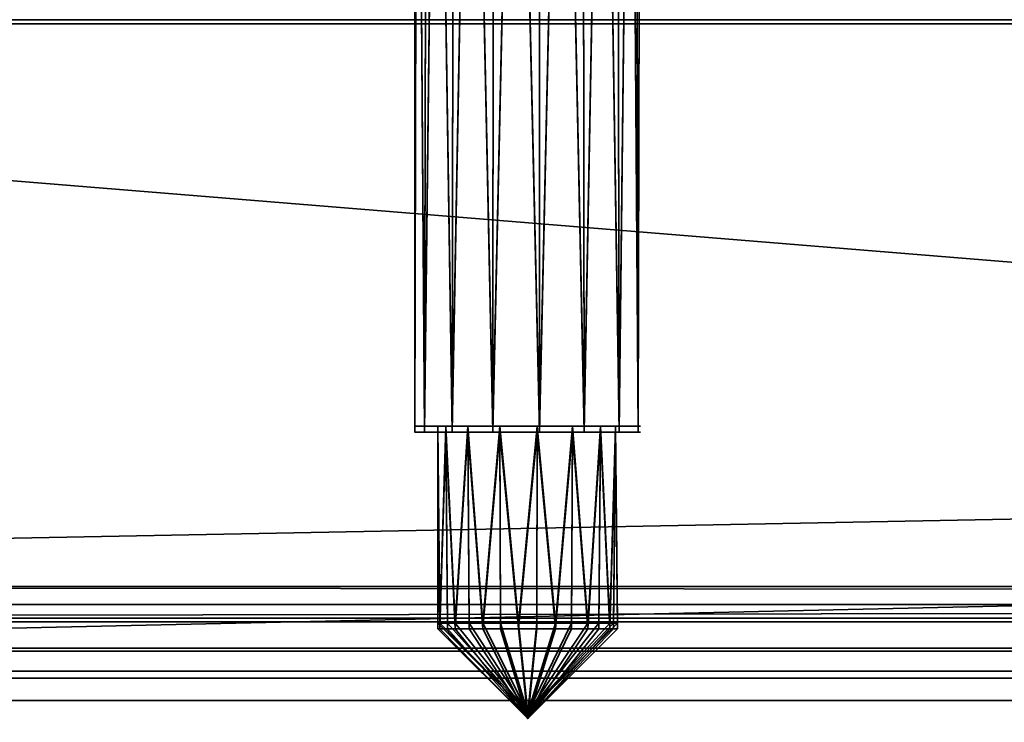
# Model space of a CAD drawing. Header units: millimetres. Extents: x -523 to 5173, y -130 to 66.
# Tile 428 of 656: x -134 to -117, y -21 to -9. Entities that reach past the tile are written whole.
import ezdxf

# ---------------------------------------------------------------- set-up
doc = ezdxf.new("R2010")
doc.units = ezdxf.units.MM
doc.layers.add('151', color=7, linetype='Continuous', true_color=0xffffff)

# ---------------------------------------------------------------- blocks, each defined once
blk = doc.blocks.new('UG_SURFACE_009')
at = {"layer": '151', "color": 252, "linetype": 'Continuous', "lineweight": 35}
for points in [[(522.5, -46, 2207), (522.5, 40, 2207), (-522.5, 40, 2207), (-522.5, -46, 2207)], [(-372.5, -46, 2057), (-372.5, 40, 2057), (372.5, 40, 2057), (372.5, -46, 2057)]]:
    blk.add_3dface(points, dxfattribs=at)
blk = doc.blocks.new('UG_SURFACE_014')
at = {"layer": '151', "color": 252, "linetype": 'Continuous', "lineweight": 35}
for points in [[(332.665, -62, 2014.25), (332.665, -2, 2014.25), (-332.335, -2, 2014.25), (-332.335, -62, 2014.25)], [(-332.335, -62, 4.25), (-332.335, -2, 4.25), (332.665, -2, 4.25), (332.665, -62, 4.25)], [(-177.35, -2, 1409.902), (-177.35, -62, 1409.902), (177.65, -62, 1409.902), (177.65, -2, 1409.902)], [(177.65, -2, 1764.902), (177.65, -62, 1764.902), (-177.35, -62, 1764.902), (-177.35, -2, 1764.902)]]:
    blk.add_3dface(points, dxfattribs=at)
blk = doc.blocks.new('UG_SURFACE_015')
at = {"layer": '151', "color": 252, "linetype": 'Continuous', "lineweight": 35}
for points in [[(-89.01, -2.6, 1.75), (-201.835, -2.6, 1.75), (-100.885, -31.181, 1.75), (-100.054, -30.912, 1.75)], [(-201.835, -2.6, 1.75), (-101.889, -32.563, 1.75), (-101.534, -31.766, 1.75)], [(-101.534, -31.766, 1.75), (-100.885, -31.181, 1.75), (-201.835, -2.6, 1.75)], [(-201.835, -2.6, 1.75), (-201.835, -42.55, 1.75), (-101.889, -33.437, 1.75), (-101.889, -32.563, 1.75)], [(-201.835, -2.6, 0.95), (-100.885, -31.181, 0.95), (-101.534, -31.766, 0.95)], [(-100.054, -30.912, 0.95), (-100.885, -31.181, 0.95), (-201.835, -2.6, 0.95), (-89.01, -2.6, 0.95)], [(-201.835, -42.55, 0.95), (-201.835, -2.6, 0.95), (-101.889, -32.563, 0.95), (-101.889, -33.437, 0.95)], [(-101.534, -31.766, 0.95), (-101.889, -32.563, 0.95), (-201.835, -2.6, 0.95)], [(-337, -8.632, 2023.228), (337.33, -8.632, 2023.228), (337.33, -9.127, 2023.15), (-337, -9.127, 2023.15)], [(-337, -9.127, 2023.95), (337.33, -9.127, 2023.95), (337.33, -8.879, 2023.989), (-337, -8.879, 2023.989)], [(-304.418, -21.326, 2023.15), (-337, -9.127, 2023.15), (337.33, -9.127, 2023.15)], [(337.33, -9.127, 2023.95), (-337, -9.127, 2023.95), (-99.835, -30.9, 2023.95)], [(-337, -9.127, 2023.95), (-101.832, -32.351, 2023.95), (-101.395, -31.595, 2023.95)], [(-101.832, -32.351, 2023.95), (-337, -9.127, 2023.95), (-307.835, -20.6, 2023.95), (-304.418, -21.326, 2023.95)], [(-101.395, -31.595, 2023.95), (-100.689, -31.082, 2023.95), (-337, -9.127, 2023.95)], [(-100.689, -31.082, 2023.95), (-99.835, -30.9, 2023.95), (-337, -9.127, 2023.95)], [(337.33, -9.127, 2023.15), (-301.592, -23.379, 2023.15), (-304.418, -21.326, 2023.15)], [(-99.835, -30.9, 2023.15), (-301.592, -23.379, 2023.15), (337.33, -9.127, 2023.15)]]:
    blk.add_3dface(points, dxfattribs=at)
blk = doc.blocks.new('UG_SURFACE_016')
at = {"layer": '151', "color": 252, "linetype": 'Continuous', "lineweight": 35}
for points in [[(-89.01, -2.6, 1.75), (-201.835, -2.6, 1.75), (-100.885, -31.181, 1.75), (-100.054, -30.912, 1.75)], [(-201.835, -2.6, 1.75), (-101.889, -32.563, 1.75), (-101.534, -31.766, 1.75)], [(-101.534, -31.766, 1.75), (-100.885, -31.181, 1.75), (-201.835, -2.6, 1.75)], [(-201.835, -2.6, 1.75), (-201.835, -42.55, 1.75), (-101.889, -33.437, 1.75), (-101.889, -32.563, 1.75)], [(-201.835, -2.6, 0.95), (-100.885, -31.181, 0.95), (-101.534, -31.766, 0.95)], [(-100.054, -30.912, 0.95), (-100.885, -31.181, 0.95), (-201.835, -2.6, 0.95), (-89.01, -2.6, 0.95)], [(-201.835, -42.55, 0.95), (-201.835, -2.6, 0.95), (-101.889, -32.563, 0.95), (-101.889, -33.437, 0.95)], [(-101.534, -31.766, 0.95), (-101.889, -32.563, 0.95), (-201.835, -2.6, 0.95)], [(-337, -8.632, 2023.228), (337.33, -8.632, 2023.228), (337.33, -9.127, 2023.15), (-337, -9.127, 2023.15)], [(-337, -9.127, 2023.95), (337.33, -9.127, 2023.95), (337.33, -8.879, 2023.989), (-337, -8.879, 2023.989)], [(-304.418, -21.326, 2023.15), (-337, -9.127, 2023.15), (337.33, -9.127, 2023.15)], [(337.33, -9.127, 2023.95), (-337, -9.127, 2023.95), (-99.835, -30.9, 2023.95)], [(-337, -9.127, 2023.95), (-101.832, -32.351, 2023.95), (-101.395, -31.595, 2023.95)], [(-101.832, -32.351, 2023.95), (-337, -9.127, 2023.95), (-307.835, -20.6, 2023.95), (-304.418, -21.326, 2023.95)], [(-101.395, -31.595, 2023.95), (-100.689, -31.082, 2023.95), (-337, -9.127, 2023.95)], [(-100.689, -31.082, 2023.95), (-99.835, -30.9, 2023.95), (-337, -9.127, 2023.95)], [(337.33, -9.127, 2023.15), (-301.592, -23.379, 2023.15), (-304.418, -21.326, 2023.15)], [(-99.835, -30.9, 2023.15), (-301.592, -23.379, 2023.15), (337.33, -9.127, 2023.15)]]:
    blk.add_3dface(points, dxfattribs=at)
blk = doc.blocks.new('UG_SURFACE_021')
at = {"layer": '151', "color": 1, "linetype": 'Continuous', "lineweight": 35}
for points in [[(-337.835, -9.2, 2024.95), (338.165, -9.2, 2024.95), (338.165, -29.2, 2024.95), (-337.835, -29.2, 2024.95)], [(-337.835, -9.2, 2026.95), (338.165, -9.2, 2026.95), (338.165, -9.2, 2024.95), (-337.835, -9.2, 2024.95)], [(-337.835, -29.2, 2026.95), (338.165, -29.2, 2026.95), (338.165, -9.2, 2026.95), (-337.835, -9.2, 2026.95)]]:
    blk.add_3dface(points, dxfattribs=at)
blk = doc.blocks.new('UG_SURFACE_027')
at = {"layer": '151', "color": 252, "linetype": 'Continuous', "lineweight": 35}
for points in [[(332.665, -62, 2014.25), (332.665, -2, 2014.25), (-332.335, -2, 2014.25), (-332.335, -62, 2014.25)], [(-332.335, -62, 4.25), (-332.335, -2, 4.25), (332.665, -2, 4.25), (332.665, -62, 4.25)], [(-177.35, -2, 1409.902), (-177.35, -62, 1409.902), (177.65, -62, 1409.902), (177.65, -2, 1409.902)], [(177.65, -2, 1764.902), (177.65, -62, 1764.902), (-177.35, -62, 1764.902), (-177.35, -2, 1764.902)]]:
    blk.add_3dface(points, dxfattribs=at)
blk = doc.blocks.new('UG_SURFACE_041')
at = {"layer": '151', "color": 252, "linetype": 'Continuous', "lineweight": 35}
for points in [[(-329, 4.013, -5), (-344, 4.013, -5), (-344, -50.87, -5), (344, -50.87, -5)], [(-329, 4.013, -6), (329, 4.013, -6), (-344, -50.87, -6)], [(329, 4.013, -6), (344, 4.013, -6), (344, -50.87, -6), (-344, -50.87, -6)], [(329, 4.013, -5), (-329, 4.013, -5), (344, -50.87, -5)]]:
    blk.add_3dface(points, dxfattribs=at)
blk = doc.blocks.new('UG_SURFACE_057')
at = {"layer": '151', "color": 252, "linetype": 'Continuous', "lineweight": 35}
for points in [[(-346.5, -52.92, 2031.5), (346.5, -52.92, 2031.5), (346.5, 14.92, 2031.5), (-346.5, 14.92, 2031.5)], [(-345, -52.92, 2030), (-345, 14.92, 2030), (345, 14.92, 2030), (345, -52.92, 2030)]]:
    blk.add_3dface(points, dxfattribs=at)
blk = doc.blocks.new('UG_SURFACE_068')
at = {"layer": '151', "color": 252, "linetype": 'Continuous', "lineweight": 35}
for points in [[(-346.5, -52.92, 2031.5), (346.5, -52.92, 2031.5), (346.5, 14.92, 2031.5), (-346.5, 14.92, 2031.5)], [(-345, -52.92, 2030), (-345, 14.92, 2030), (345, 14.92, 2030), (345, -52.92, 2030)]]:
    blk.add_3dface(points, dxfattribs=at)
blk = doc.blocks.new('UG_SURFACE_329')
at = {"layer": '151', "color": 156, "linetype": 'Continuous', "lineweight": 35}
for points in [[(-126.8, -16.15, 1403.902), (-126.8, 1.655, 1403.902), (-126.757, 1.655, 1403.497)], [(-126.757, 1.655, 1403.497), (-126.631, -16.15, 1403.109), (-126.8, -16.15, 1403.902)], [(-126.8, -16.15, 1403.902), (-126.631, -16.15, 1404.695), (-126.757, 1.655, 1404.307)], [(-126.757, 1.655, 1404.307), (-126.8, 1.655, 1403.902), (-126.8, -16.15, 1403.902)], [(-126.631, -16.15, 1404.695), (-126.592, 1.655, 1404.678), (-126.757, 1.655, 1404.307)], [(-126.757, 1.655, 1403.497), (-126.592, 1.655, 1403.126), (-126.631, -16.15, 1403.109)], [(-126.631, -16.15, 1403.109), (-126.592, 1.655, 1403.126), (-126.428, 1.655, 1402.756)], [(-126.428, 1.655, 1402.756), (-126.155, -16.15, 1402.453), (-126.631, -16.15, 1403.109)], [(-126.631, -16.15, 1404.695), (-126.155, -16.15, 1405.351), (-126.428, 1.655, 1405.048)], [(-126.428, 1.655, 1405.048), (-126.592, 1.655, 1404.678), (-126.631, -16.15, 1404.695)], [(-126.155, -16.15, 1405.351), (-126.126, 1.655, 1405.32), (-126.428, 1.655, 1405.048)], [(-126.428, 1.655, 1402.756), (-126.126, 1.655, 1402.485), (-126.155, -16.15, 1402.453)], [(-125.453, -16.15, 1402.048), (-126.155, -16.15, 1402.453), (-125.825, 1.655, 1402.213)], [(-126.155, -16.15, 1402.453), (-126.126, 1.655, 1402.485), (-125.825, 1.655, 1402.213)], [(-125.825, 1.655, 1405.591), (-126.155, -16.15, 1405.351), (-125.453, -16.15, 1405.757)], [(-125.825, 1.655, 1405.591), (-126.126, 1.655, 1405.32), (-126.155, -16.15, 1405.351)], [(-125.453, -16.15, 1405.757), (-125.439, 1.655, 1405.716), (-125.825, 1.655, 1405.591)], [(-125.825, 1.655, 1402.213), (-125.439, 1.655, 1402.088), (-125.453, -16.15, 1402.048)], [(-124.646, -16.15, 1401.963), (-125.453, -16.15, 1402.048), (-125.054, 1.655, 1401.963)], [(-125.453, -16.15, 1402.048), (-125.439, 1.655, 1402.088), (-125.054, 1.655, 1401.963)], [(-125.054, 1.655, 1405.841), (-125.453, -16.15, 1405.757), (-124.646, -16.15, 1405.841)], [(-125.054, 1.655, 1405.841), (-125.439, 1.655, 1405.716), (-125.453, -16.15, 1405.757)], [(-124.646, -16.15, 1405.841), (-124.651, 1.655, 1405.799), (-125.054, 1.655, 1405.841)], [(-125.054, 1.655, 1401.963), (-124.651, 1.655, 1402.005), (-124.646, -16.15, 1401.963)], [(-124.646, -16.15, 1401.963), (-124.651, 1.655, 1402.005), (-124.247, 1.655, 1402.048)], [(-124.247, 1.655, 1405.757), (-124.651, 1.655, 1405.799), (-124.646, -16.15, 1405.841)], [(-123.875, -16.15, 1402.213), (-124.646, -16.15, 1401.963), (-124.247, 1.655, 1402.048)], [(-124.247, 1.655, 1405.757), (-124.646, -16.15, 1405.841), (-123.875, -16.15, 1405.591)], [(-123.875, -16.15, 1405.591), (-123.896, 1.655, 1405.554), (-124.247, 1.655, 1405.757)], [(-124.247, 1.655, 1402.048), (-123.896, 1.655, 1402.25), (-123.875, -16.15, 1402.213)], [(-123.875, -16.15, 1402.213), (-123.896, 1.655, 1402.25), (-123.545, 1.655, 1402.453)], [(-123.545, 1.655, 1405.351), (-123.896, 1.655, 1405.554), (-123.875, -16.15, 1405.591)], [(-123.545, 1.655, 1402.453), (-123.272, -16.15, 1402.756), (-123.875, -16.15, 1402.213)], [(-123.875, -16.15, 1405.591), (-123.272, -16.15, 1405.048), (-123.545, 1.655, 1405.351)], [(-123.272, -16.15, 1405.048), (-123.307, 1.655, 1405.023), (-123.545, 1.655, 1405.351)], [(-123.545, 1.655, 1402.453), (-123.307, 1.655, 1402.781), (-123.272, -16.15, 1402.756)], [(-123.272, -16.15, 1402.756), (-123.307, 1.655, 1402.781), (-123.069, 1.655, 1403.109)], [(-123.069, 1.655, 1404.695), (-123.307, 1.655, 1405.023), (-123.272, -16.15, 1405.048)], [(-123.069, 1.655, 1403.109), (-122.943, -16.15, 1403.497), (-123.272, -16.15, 1402.756)], [(-123.069, 1.655, 1404.695), (-123.272, -16.15, 1405.048), (-122.943, -16.15, 1404.307)], [(-122.943, -16.15, 1404.307), (-122.984, 1.655, 1404.299), (-123.069, 1.655, 1404.695)], [(-123.069, 1.655, 1403.109), (-122.984, 1.655, 1403.505), (-122.943, -16.15, 1403.497)], [(-122.943, -16.15, 1403.497), (-122.984, 1.655, 1403.505), (-122.9, 1.655, 1403.902)], [(-122.9, 1.655, 1403.902), (-122.984, 1.655, 1404.299), (-122.943, -16.15, 1404.307)], [(-122.943, -16.15, 1404.307), (-122.943, -16.15, 1403.497), (-122.9, 1.655, 1403.902)], [(-126.631, -16.15, 1404.695), (-126.8, -16.15, 1403.902), (-126.4, -16.15, 1403.902), (-126.266, -16.15, 1404.532)], [(-126.266, -16.15, 1403.272), (-126.4, -16.15, 1403.902), (-126.8, -16.15, 1403.902), (-126.631, -16.15, 1403.109)], [(-126.631, -16.15, 1403.109), (-126.155, -16.15, 1402.453), (-125.887, -16.15, 1402.75), (-126.266, -16.15, 1403.272)], [(-126.266, -16.15, 1404.532), (-125.887, -16.15, 1405.054), (-126.155, -16.15, 1405.351), (-126.631, -16.15, 1404.695)], [(-126.4, -16.15, 1403.902), (-126.266, -16.15, 1403.272), (-126.366, -19.55, 1403.58)], [(-126.4, -16.15, 1403.902), (-126.4, -19.55, 1403.902), (-126.366, -19.55, 1404.224)], [(-126.366, -19.55, 1404.224), (-126.266, -16.15, 1404.532), (-126.4, -16.15, 1403.902)], [(-126.366, -19.55, 1403.58), (-126.4, -19.55, 1403.902), (-126.4, -16.15, 1403.902)], [(-126.266, -16.15, 1403.272), (-126.235, -19.55, 1403.285), (-126.366, -19.55, 1403.58)], [(-126.366, -19.55, 1404.224), (-126.235, -19.55, 1404.519), (-126.266, -16.15, 1404.532)], [(-126.104, -19.55, 1402.991), (-126.266, -16.15, 1403.272), (-125.887, -16.15, 1402.75)], [(-125.887, -16.15, 1405.054), (-126.266, -16.15, 1404.532), (-126.104, -19.55, 1404.813)], [(-126.266, -16.15, 1404.532), (-126.235, -19.55, 1404.519), (-126.104, -19.55, 1404.813)], [(-126.104, -19.55, 1402.991), (-126.235, -19.55, 1403.285), (-126.266, -16.15, 1403.272)], [(-125.453, -16.15, 1405.757), (-126.155, -16.15, 1405.351), (-125.887, -16.15, 1405.054), (-125.329, -16.15, 1405.376)], [(-125.329, -16.15, 1402.428), (-125.887, -16.15, 1402.75), (-126.155, -16.15, 1402.453), (-125.453, -16.15, 1402.048)], [(-125.887, -16.15, 1402.75), (-125.864, -19.55, 1402.775), (-126.104, -19.55, 1402.991)], [(-126.104, -19.55, 1404.813), (-125.864, -19.55, 1405.029), (-125.887, -16.15, 1405.054)], [(-125.625, -19.55, 1402.56), (-125.887, -16.15, 1402.75), (-125.329, -16.15, 1402.428)], [(-125.329, -16.15, 1405.376), (-125.887, -16.15, 1405.054), (-125.625, -19.55, 1405.244)], [(-125.887, -16.15, 1405.054), (-125.864, -19.55, 1405.029), (-125.625, -19.55, 1405.244)], [(-125.625, -19.55, 1402.56), (-125.864, -19.55, 1402.775), (-125.887, -16.15, 1402.75)], [(-125.329, -16.15, 1402.428), (-125.319, -19.55, 1402.46), (-125.625, -19.55, 1402.56)], [(-125.625, -19.55, 1405.244), (-125.319, -19.55, 1405.344), (-125.329, -16.15, 1405.376)], [(-125.329, -16.15, 1405.376), (-124.688, -16.15, 1405.444), (-124.646, -16.15, 1405.841), (-125.453, -16.15, 1405.757)], [(-125.453, -16.15, 1402.048), (-124.646, -16.15, 1401.963), (-124.688, -16.15, 1402.361), (-125.329, -16.15, 1402.428)], [(-125.329, -16.15, 1402.428), (-124.688, -16.15, 1402.361), (-125.012, -19.55, 1402.361)], [(-125.329, -16.15, 1405.376), (-125.319, -19.55, 1405.344), (-125.012, -19.55, 1405.444)], [(-125.012, -19.55, 1405.444), (-124.688, -16.15, 1405.444), (-125.329, -16.15, 1405.376)], [(-125.012, -19.55, 1402.361), (-125.319, -19.55, 1402.46), (-125.329, -16.15, 1402.428)], [(-124.688, -16.15, 1402.361), (-124.692, -19.55, 1402.394), (-125.012, -19.55, 1402.361)], [(-125.012, -19.55, 1405.444), (-124.692, -19.55, 1405.41), (-124.688, -16.15, 1405.444)], [(-124.688, -16.15, 1405.444), (-124.692, -19.55, 1405.41), (-124.371, -19.55, 1405.376)], [(-124.371, -19.55, 1402.428), (-124.692, -19.55, 1402.394), (-124.688, -16.15, 1402.361)], [(-124.688, -16.15, 1402.361), (-124.075, -16.15, 1402.56), (-124.371, -19.55, 1402.428)], [(-124.371, -19.55, 1405.376), (-124.075, -16.15, 1405.244), (-124.688, -16.15, 1405.444)], [(-123.875, -16.15, 1405.591), (-124.646, -16.15, 1405.841), (-124.688, -16.15, 1405.444), (-124.075, -16.15, 1405.244)], [(-124.075, -16.15, 1402.56), (-124.688, -16.15, 1402.361), (-124.646, -16.15, 1401.963), (-123.875, -16.15, 1402.213)], [(-124.075, -16.15, 1402.56), (-124.092, -19.55, 1402.589), (-124.371, -19.55, 1402.428)], [(-124.371, -19.55, 1405.376), (-124.092, -19.55, 1405.215), (-124.075, -16.15, 1405.244)], [(-124.075, -16.15, 1405.244), (-124.092, -19.55, 1405.215), (-123.813, -19.55, 1405.054)], [(-123.813, -19.55, 1402.75), (-124.092, -19.55, 1402.589), (-124.075, -16.15, 1402.56)], [(-123.813, -19.55, 1402.75), (-124.075, -16.15, 1402.56), (-123.596, -16.15, 1402.991)], [(-123.596, -16.15, 1404.813), (-124.075, -16.15, 1405.244), (-123.813, -19.55, 1405.054)], [(-123.875, -16.15, 1402.213), (-123.272, -16.15, 1402.756), (-123.596, -16.15, 1402.991), (-124.075, -16.15, 1402.56)], [(-124.075, -16.15, 1405.244), (-123.596, -16.15, 1404.813), (-123.272, -16.15, 1405.048), (-123.875, -16.15, 1405.591)], [(-123.596, -16.15, 1402.991), (-123.623, -19.55, 1403.011), (-123.813, -19.55, 1402.75)], [(-123.813, -19.55, 1405.054), (-123.623, -19.55, 1404.793), (-123.596, -16.15, 1404.813)], [(-123.596, -16.15, 1404.813), (-123.623, -19.55, 1404.793), (-123.434, -19.55, 1404.532)], [(-123.434, -19.55, 1403.272), (-123.623, -19.55, 1403.011), (-123.596, -16.15, 1402.991)], [(-123.434, -19.55, 1403.272), (-123.596, -16.15, 1402.991), (-123.334, -16.15, 1403.58)], [(-123.334, -16.15, 1404.224), (-123.596, -16.15, 1404.813), (-123.434, -19.55, 1404.532)], [(-122.943, -16.15, 1404.307), (-123.272, -16.15, 1405.048), (-123.596, -16.15, 1404.813), (-123.334, -16.15, 1404.224)], [(-123.334, -16.15, 1403.58), (-123.596, -16.15, 1402.991), (-123.272, -16.15, 1402.756), (-122.943, -16.15, 1403.497)], [(-123.334, -16.15, 1403.58), (-123.367, -19.55, 1403.587), (-123.434, -19.55, 1403.272)], [(-123.434, -19.55, 1404.532), (-123.367, -19.55, 1404.217), (-123.334, -16.15, 1404.224)], [(-123.334, -16.15, 1404.224), (-123.367, -19.55, 1404.217), (-123.3, -19.55, 1403.902)], [(-123.3, -19.55, 1403.902), (-123.367, -19.55, 1403.587), (-123.334, -16.15, 1403.58)], [(-123.3, -19.55, 1403.902), (-123.334, -16.15, 1403.58), (-123.334, -16.15, 1404.224)], [(-122.943, -16.15, 1403.497), (-122.943, -16.15, 1404.307), (-123.334, -16.15, 1404.224), (-123.334, -16.15, 1403.58)], [(-124.85, -21.1, 1403.902), (-126.366, -19.55, 1404.224), (-126.4, -19.55, 1403.902)], [(-126.4, -19.55, 1403.902), (-126.366, -19.55, 1403.58), (-124.85, -21.1, 1403.902)], [(-124.85, -21.1, 1403.902), (-126.366, -19.55, 1403.58), (-126.235, -19.55, 1403.285)], [(-126.235, -19.55, 1404.519), (-126.366, -19.55, 1404.224), (-124.85, -21.1, 1403.902)], [(-124.85, -21.1, 1403.902), (-126.104, -19.55, 1404.813), (-126.235, -19.55, 1404.519)], [(-126.235, -19.55, 1403.285), (-126.104, -19.55, 1402.991), (-124.85, -21.1, 1403.902)], [(-124.85, -21.1, 1403.902), (-126.104, -19.55, 1402.991), (-125.864, -19.55, 1402.775)], [(-125.864, -19.55, 1405.029), (-126.104, -19.55, 1404.813), (-124.85, -21.1, 1403.902)], [(-124.85, -21.1, 1403.902), (-125.625, -19.55, 1405.244), (-125.864, -19.55, 1405.029)], [(-125.864, -19.55, 1402.775), (-125.625, -19.55, 1402.56), (-124.85, -21.1, 1403.902)], [(-124.85, -21.1, 1403.902), (-125.625, -19.55, 1402.56), (-125.319, -19.55, 1402.46)], [(-125.319, -19.55, 1405.344), (-125.625, -19.55, 1405.244), (-124.85, -21.1, 1403.902)], [(-124.85, -21.1, 1403.902), (-125.012, -19.55, 1405.444), (-125.319, -19.55, 1405.344)], [(-125.319, -19.55, 1402.46), (-125.012, -19.55, 1402.361), (-124.85, -21.1, 1403.902)], [(-124.85, -21.1, 1403.902), (-125.012, -19.55, 1402.361), (-124.692, -19.55, 1402.394)], [(-124.692, -19.55, 1405.41), (-125.012, -19.55, 1405.444), (-124.85, -21.1, 1403.902)], [(-124.85, -21.1, 1403.902), (-123.434, -19.55, 1403.272), (-123.367, -19.55, 1403.587)], [(-124.85, -21.1, 1403.902), (-123.813, -19.55, 1402.75), (-123.623, -19.55, 1403.011)], [(-124.85, -21.1, 1403.902), (-124.371, -19.55, 1402.428), (-124.092, -19.55, 1402.589)], [(-124.85, -21.1, 1403.902), (-124.371, -19.55, 1405.376), (-124.692, -19.55, 1405.41)], [(-124.85, -21.1, 1403.902), (-123.813, -19.55, 1405.054), (-124.092, -19.55, 1405.215)], [(-124.85, -21.1, 1403.902), (-123.434, -19.55, 1404.532), (-123.623, -19.55, 1404.793)], [(-124.85, -21.1, 1403.902), (-123.3, -19.55, 1403.902), (-123.367, -19.55, 1404.217)], [(-123.367, -19.55, 1404.217), (-123.434, -19.55, 1404.532), (-124.85, -21.1, 1403.902)], [(-123.623, -19.55, 1404.793), (-123.813, -19.55, 1405.054), (-124.85, -21.1, 1403.902)], [(-124.092, -19.55, 1405.215), (-124.371, -19.55, 1405.376), (-124.85, -21.1, 1403.902)], [(-124.692, -19.55, 1402.394), (-124.371, -19.55, 1402.428), (-124.85, -21.1, 1403.902)], [(-124.092, -19.55, 1402.589), (-123.813, -19.55, 1402.75), (-124.85, -21.1, 1403.902)], [(-123.623, -19.55, 1403.011), (-123.434, -19.55, 1403.272), (-124.85, -21.1, 1403.902)], [(-123.367, -19.55, 1403.587), (-123.3, -19.55, 1403.902), (-124.85, -21.1, 1403.902)]]:
    blk.add_3dface(points, dxfattribs=at)
blk = doc.blocks.new('UG_SURFACE_337')
at = {"layer": '151', "color": 156, "linetype": 'Continuous', "lineweight": 35}
for points in [[(-126.8, -16.25, 1770.902), (-126.8, 1.555, 1770.902), (-126.757, 1.555, 1770.497)], [(-126.757, 1.555, 1770.497), (-126.631, -16.25, 1770.109), (-126.8, -16.25, 1770.902)], [(-126.8, -16.25, 1770.902), (-126.631, -16.25, 1771.695), (-126.757, 1.555, 1771.307)], [(-126.757, 1.555, 1771.307), (-126.8, 1.555, 1770.902), (-126.8, -16.25, 1770.902)], [(-126.631, -16.25, 1771.695), (-126.592, 1.555, 1771.678), (-126.757, 1.555, 1771.307)], [(-126.757, 1.555, 1770.497), (-126.592, 1.555, 1770.126), (-126.631, -16.25, 1770.109)], [(-126.631, -16.25, 1770.109), (-126.592, 1.555, 1770.126), (-126.428, 1.555, 1769.756)], [(-126.428, 1.555, 1769.756), (-126.155, -16.25, 1769.453), (-126.631, -16.25, 1770.109)], [(-126.631, -16.25, 1771.695), (-126.155, -16.25, 1772.351), (-126.428, 1.555, 1772.048)], [(-126.428, 1.555, 1772.048), (-126.592, 1.555, 1771.678), (-126.631, -16.25, 1771.695)], [(-126.155, -16.25, 1772.351), (-126.126, 1.555, 1772.32), (-126.428, 1.555, 1772.048)], [(-126.428, 1.555, 1769.756), (-126.126, 1.555, 1769.485), (-126.155, -16.25, 1769.453)], [(-126.155, -16.25, 1769.453), (-126.126, 1.555, 1769.485), (-125.825, 1.555, 1769.213)], [(-125.825, 1.555, 1769.213), (-125.453, -16.25, 1769.047), (-126.155, -16.25, 1769.453)], [(-126.155, -16.25, 1772.351), (-125.453, -16.25, 1772.757), (-125.825, 1.555, 1772.591)], [(-125.825, 1.555, 1772.591), (-126.126, 1.555, 1772.32), (-126.155, -16.25, 1772.351)], [(-125.453, -16.25, 1772.757), (-125.439, 1.555, 1772.716), (-125.825, 1.555, 1772.591)], [(-125.825, 1.555, 1769.213), (-125.439, 1.555, 1769.088), (-125.453, -16.25, 1769.047)], [(-124.646, -16.25, 1768.963), (-125.453, -16.25, 1769.047), (-125.054, 1.555, 1768.963)], [(-125.453, -16.25, 1769.047), (-125.439, 1.555, 1769.088), (-125.054, 1.555, 1768.963)], [(-125.054, 1.555, 1772.841), (-125.453, -16.25, 1772.757), (-124.646, -16.25, 1772.841)], [(-125.054, 1.555, 1772.841), (-125.439, 1.555, 1772.716), (-125.453, -16.25, 1772.757)], [(-124.646, -16.25, 1772.841), (-124.651, 1.555, 1772.799), (-125.054, 1.555, 1772.841)], [(-125.054, 1.555, 1768.963), (-124.651, 1.555, 1769.005), (-124.646, -16.25, 1768.963)], [(-124.646, -16.25, 1768.963), (-124.651, 1.555, 1769.005), (-124.247, 1.555, 1769.047)], [(-124.247, 1.555, 1772.757), (-124.651, 1.555, 1772.799), (-124.646, -16.25, 1772.841)], [(-123.875, -16.25, 1769.213), (-124.646, -16.25, 1768.963), (-124.247, 1.555, 1769.047)], [(-124.247, 1.555, 1772.757), (-124.646, -16.25, 1772.841), (-123.875, -16.25, 1772.591)], [(-123.875, -16.25, 1772.591), (-123.896, 1.555, 1772.554), (-124.247, 1.555, 1772.757)], [(-124.247, 1.555, 1769.047), (-123.896, 1.555, 1769.25), (-123.875, -16.25, 1769.213)], [(-123.875, -16.25, 1769.213), (-123.896, 1.555, 1769.25), (-123.545, 1.555, 1769.453)], [(-123.545, 1.555, 1772.351), (-123.896, 1.555, 1772.554), (-123.875, -16.25, 1772.591)], [(-123.545, 1.555, 1769.453), (-123.272, -16.25, 1769.756), (-123.875, -16.25, 1769.213)], [(-123.875, -16.25, 1772.591), (-123.272, -16.25, 1772.048), (-123.545, 1.555, 1772.351)], [(-123.272, -16.25, 1772.048), (-123.307, 1.555, 1772.023), (-123.545, 1.555, 1772.351)], [(-123.545, 1.555, 1769.453), (-123.307, 1.555, 1769.781), (-123.272, -16.25, 1769.756)], [(-123.272, -16.25, 1769.756), (-123.307, 1.555, 1769.781), (-123.069, 1.555, 1770.109)], [(-123.069, 1.555, 1771.695), (-123.307, 1.555, 1772.023), (-123.272, -16.25, 1772.048)], [(-123.069, 1.555, 1770.109), (-122.943, -16.25, 1770.497), (-123.272, -16.25, 1769.756)], [(-123.069, 1.555, 1771.695), (-123.272, -16.25, 1772.048), (-122.943, -16.25, 1771.307)], [(-122.943, -16.25, 1771.307), (-122.984, 1.555, 1771.299), (-123.069, 1.555, 1771.695)], [(-123.069, 1.555, 1770.109), (-122.984, 1.555, 1770.505), (-122.943, -16.25, 1770.497)], [(-122.943, -16.25, 1770.497), (-122.984, 1.555, 1770.505), (-122.9, 1.555, 1770.902)], [(-122.9, 1.555, 1770.902), (-122.984, 1.555, 1771.299), (-122.943, -16.25, 1771.307)], [(-122.9, 1.555, 1770.902), (-122.943, -16.25, 1771.307), (-122.943, -16.25, 1770.497)], [(-126.631, -16.25, 1771.695), (-126.8, -16.25, 1770.902), (-126.4, -16.25, 1770.902), (-126.266, -16.25, 1771.533)], [(-126.266, -16.25, 1770.272), (-126.4, -16.25, 1770.902), (-126.8, -16.25, 1770.902), (-126.631, -16.25, 1770.109)], [(-126.631, -16.25, 1770.109), (-126.155, -16.25, 1769.453), (-125.887, -16.25, 1769.75), (-126.266, -16.25, 1770.272)], [(-126.266, -16.25, 1771.533), (-125.887, -16.25, 1772.054), (-126.155, -16.25, 1772.351), (-126.631, -16.25, 1771.695)], [(-126.366, -19.65, 1770.58), (-126.4, -16.25, 1770.902), (-126.266, -16.25, 1770.272)], [(-126.266, -16.25, 1771.533), (-126.4, -16.25, 1770.902), (-126.366, -19.65, 1771.224)], [(-126.4, -16.25, 1770.902), (-126.4, -19.65, 1770.902), (-126.366, -19.65, 1771.224)], [(-126.366, -19.65, 1770.58), (-126.4, -19.65, 1770.902), (-126.4, -16.25, 1770.902)], [(-126.266, -16.25, 1770.272), (-126.235, -19.65, 1770.285), (-126.366, -19.65, 1770.58)], [(-126.366, -19.65, 1771.224), (-126.235, -19.65, 1771.519), (-126.266, -16.25, 1771.533)], [(-126.104, -19.65, 1769.991), (-126.266, -16.25, 1770.272), (-125.887, -16.25, 1769.75)], [(-125.887, -16.25, 1772.054), (-126.266, -16.25, 1771.533), (-126.104, -19.65, 1771.813)], [(-126.266, -16.25, 1771.533), (-126.235, -19.65, 1771.519), (-126.104, -19.65, 1771.813)], [(-126.104, -19.65, 1769.991), (-126.235, -19.65, 1770.285), (-126.266, -16.25, 1770.272)], [(-125.453, -16.25, 1772.757), (-126.155, -16.25, 1772.351), (-125.887, -16.25, 1772.054), (-125.329, -16.25, 1772.376)], [(-125.329, -16.25, 1769.428), (-125.887, -16.25, 1769.75), (-126.155, -16.25, 1769.453), (-125.453, -16.25, 1769.047)], [(-125.887, -16.25, 1769.75), (-125.864, -19.65, 1769.775), (-126.104, -19.65, 1769.991)], [(-126.104, -19.65, 1771.813), (-125.864, -19.65, 1772.029), (-125.887, -16.25, 1772.054)], [(-125.625, -19.65, 1769.56), (-125.887, -16.25, 1769.75), (-125.329, -16.25, 1769.428)], [(-125.329, -16.25, 1772.376), (-125.887, -16.25, 1772.054), (-125.625, -19.65, 1772.244)], [(-125.887, -16.25, 1772.054), (-125.864, -19.65, 1772.029), (-125.625, -19.65, 1772.244)], [(-125.625, -19.65, 1769.56), (-125.864, -19.65, 1769.775), (-125.887, -16.25, 1769.75)], [(-125.329, -16.25, 1769.428), (-125.319, -19.65, 1769.46), (-125.625, -19.65, 1769.56)], [(-125.625, -19.65, 1772.244), (-125.319, -19.65, 1772.344), (-125.329, -16.25, 1772.376)], [(-125.329, -16.25, 1772.376), (-124.688, -16.25, 1772.444), (-124.646, -16.25, 1772.841), (-125.453, -16.25, 1772.757)], [(-125.453, -16.25, 1769.047), (-124.646, -16.25, 1768.963), (-124.688, -16.25, 1769.361), (-125.329, -16.25, 1769.428)], [(-125.329, -16.25, 1769.428), (-124.688, -16.25, 1769.361), (-125.012, -19.65, 1769.361)], [(-125.329, -16.25, 1772.376), (-125.319, -19.65, 1772.344), (-125.012, -19.65, 1772.444)], [(-125.012, -19.65, 1772.444), (-124.688, -16.25, 1772.444), (-125.329, -16.25, 1772.376)], [(-125.012, -19.65, 1769.361), (-125.319, -19.65, 1769.46), (-125.329, -16.25, 1769.428)], [(-124.688, -16.25, 1769.361), (-124.692, -19.65, 1769.394), (-125.012, -19.65, 1769.361)], [(-125.012, -19.65, 1772.444), (-124.692, -19.65, 1772.41), (-124.688, -16.25, 1772.444)], [(-124.688, -16.25, 1772.444), (-124.692, -19.65, 1772.41), (-124.371, -19.65, 1772.376)], [(-124.371, -19.65, 1769.428), (-124.692, -19.65, 1769.394), (-124.688, -16.25, 1769.361)], [(-124.371, -19.65, 1769.428), (-124.688, -16.25, 1769.361), (-124.075, -16.25, 1769.56)], [(-124.075, -16.25, 1772.244), (-124.688, -16.25, 1772.444), (-124.371, -19.65, 1772.376)], [(-123.875, -16.25, 1772.591), (-124.646, -16.25, 1772.841), (-124.688, -16.25, 1772.444), (-124.075, -16.25, 1772.244)], [(-124.075, -16.25, 1769.56), (-124.688, -16.25, 1769.361), (-124.646, -16.25, 1768.963), (-123.875, -16.25, 1769.213)], [(-124.075, -16.25, 1769.56), (-124.092, -19.65, 1769.589), (-124.371, -19.65, 1769.428)], [(-124.371, -19.65, 1772.376), (-124.092, -19.65, 1772.215), (-124.075, -16.25, 1772.244)], [(-124.075, -16.25, 1772.244), (-124.092, -19.65, 1772.215), (-123.813, -19.65, 1772.054)], [(-123.813, -19.65, 1769.75), (-124.092, -19.65, 1769.589), (-124.075, -16.25, 1769.56)], [(-123.813, -19.65, 1769.75), (-124.075, -16.25, 1769.56), (-123.596, -16.25, 1769.991)], [(-123.596, -16.25, 1771.813), (-124.075, -16.25, 1772.244), (-123.813, -19.65, 1772.054)], [(-123.875, -16.25, 1769.213), (-123.272, -16.25, 1769.756), (-123.596, -16.25, 1769.991), (-124.075, -16.25, 1769.56)], [(-124.075, -16.25, 1772.244), (-123.596, -16.25, 1771.813), (-123.272, -16.25, 1772.048), (-123.875, -16.25, 1772.591)], [(-123.596, -16.25, 1769.991), (-123.623, -19.65, 1770.011), (-123.813, -19.65, 1769.75)], [(-123.813, -19.65, 1772.054), (-123.623, -19.65, 1771.793), (-123.596, -16.25, 1771.813)], [(-123.596, -16.25, 1771.813), (-123.623, -19.65, 1771.793), (-123.434, -19.65, 1771.533)], [(-123.434, -19.65, 1770.272), (-123.623, -19.65, 1770.011), (-123.596, -16.25, 1769.991)], [(-123.434, -19.65, 1770.272), (-123.596, -16.25, 1769.991), (-123.334, -16.25, 1770.58)], [(-123.334, -16.25, 1771.224), (-123.596, -16.25, 1771.813), (-123.434, -19.65, 1771.533)], [(-122.943, -16.25, 1771.307), (-123.272, -16.25, 1772.048), (-123.596, -16.25, 1771.813), (-123.334, -16.25, 1771.224)], [(-123.334, -16.25, 1770.58), (-123.596, -16.25, 1769.991), (-123.272, -16.25, 1769.756), (-122.943, -16.25, 1770.497)], [(-123.334, -16.25, 1770.58), (-123.367, -19.65, 1770.587), (-123.434, -19.65, 1770.272)], [(-123.434, -19.65, 1771.533), (-123.367, -19.65, 1771.217), (-123.334, -16.25, 1771.224)], [(-123.334, -16.25, 1771.224), (-123.367, -19.65, 1771.217), (-123.3, -19.65, 1770.902)], [(-123.3, -19.65, 1770.902), (-123.367, -19.65, 1770.587), (-123.334, -16.25, 1770.58)], [(-123.334, -16.25, 1770.58), (-123.334, -16.25, 1771.224), (-123.3, -19.65, 1770.902)], [(-122.943, -16.25, 1770.497), (-122.943, -16.25, 1771.307), (-123.334, -16.25, 1771.224), (-123.334, -16.25, 1770.58)], [(-124.85, -21.2, 1770.902), (-126.366, -19.65, 1771.224), (-126.4, -19.65, 1770.902)], [(-126.4, -19.65, 1770.902), (-126.366, -19.65, 1770.58), (-124.85, -21.2, 1770.902)], [(-124.85, -21.2, 1770.902), (-126.366, -19.65, 1770.58), (-126.235, -19.65, 1770.285)], [(-126.235, -19.65, 1771.519), (-126.366, -19.65, 1771.224), (-124.85, -21.2, 1770.902)], [(-124.85, -21.2, 1770.902), (-126.104, -19.65, 1771.813), (-126.235, -19.65, 1771.519)], [(-126.235, -19.65, 1770.285), (-126.104, -19.65, 1769.991), (-124.85, -21.2, 1770.902)], [(-124.85, -21.2, 1770.902), (-126.104, -19.65, 1769.991), (-125.864, -19.65, 1769.775)], [(-125.864, -19.65, 1772.029), (-126.104, -19.65, 1771.813), (-124.85, -21.2, 1770.902)], [(-124.85, -21.2, 1770.902), (-125.625, -19.65, 1772.244), (-125.864, -19.65, 1772.029)], [(-125.864, -19.65, 1769.775), (-125.625, -19.65, 1769.56), (-124.85, -21.2, 1770.902)], [(-124.85, -21.2, 1770.902), (-125.625, -19.65, 1769.56), (-125.319, -19.65, 1769.46)], [(-125.319, -19.65, 1772.344), (-125.625, -19.65, 1772.244), (-124.85, -21.2, 1770.902)], [(-124.85, -21.2, 1770.902), (-125.012, -19.65, 1772.444), (-125.319, -19.65, 1772.344)], [(-125.319, -19.65, 1769.46), (-125.012, -19.65, 1769.361), (-124.85, -21.2, 1770.902)], [(-124.85, -21.2, 1770.902), (-125.012, -19.65, 1769.361), (-124.692, -19.65, 1769.394)], [(-124.692, -19.65, 1772.41), (-125.012, -19.65, 1772.444), (-124.85, -21.2, 1770.902)], [(-124.85, -21.2, 1770.902), (-123.434, -19.65, 1770.272), (-123.367, -19.65, 1770.587)], [(-124.85, -21.2, 1770.902), (-123.813, -19.65, 1769.75), (-123.623, -19.65, 1770.011)], [(-124.85, -21.2, 1770.902), (-124.371, -19.65, 1769.428), (-124.092, -19.65, 1769.589)], [(-124.85, -21.2, 1770.902), (-124.371, -19.65, 1772.376), (-124.692, -19.65, 1772.41)], [(-124.85, -21.2, 1770.902), (-123.813, -19.65, 1772.054), (-124.092, -19.65, 1772.215)], [(-124.85, -21.2, 1770.902), (-123.434, -19.65, 1771.533), (-123.623, -19.65, 1771.793)], [(-124.85, -21.2, 1770.902), (-123.3, -19.65, 1770.902), (-123.367, -19.65, 1771.217)], [(-123.367, -19.65, 1771.217), (-123.434, -19.65, 1771.533), (-124.85, -21.2, 1770.902)], [(-123.623, -19.65, 1771.793), (-123.813, -19.65, 1772.054), (-124.85, -21.2, 1770.902)], [(-124.092, -19.65, 1772.215), (-124.371, -19.65, 1772.376), (-124.85, -21.2, 1770.902)], [(-124.692, -19.65, 1769.394), (-124.371, -19.65, 1769.428), (-124.85, -21.2, 1770.902)], [(-124.092, -19.65, 1769.589), (-123.813, -19.65, 1769.75), (-124.85, -21.2, 1770.902)], [(-123.623, -19.65, 1770.011), (-123.434, -19.65, 1770.272), (-124.85, -21.2, 1770.902)], [(-123.367, -19.65, 1770.587), (-123.3, -19.65, 1770.902), (-124.85, -21.2, 1770.902)]]:
    blk.add_3dface(points, dxfattribs=at)
blk = doc.blocks.new('UG_SURFACE_343')
at = {"layer": '151', "color": 252, "linetype": 'Continuous', "lineweight": 35}
for points in [[(166.35, -18.92, 1421.202), (-166.05, -18.92, 1421.202), (-166.05, 1.02, 1421.202), (166.35, 1.02, 1421.202)], [(165.15, -18.92, 1422.402), (165.15, 1.02, 1422.402), (-164.85, 1.02, 1422.402), (-164.85, -18.92, 1422.402)], [(-165.997, -19.462, 1421.255), (-166.05, -18.92, 1421.202), (166.35, -18.92, 1421.202)], [(-165.997, -19.462, 1421.255), (166.35, -18.92, 1421.202), (166.297, -19.462, 1421.255)], [(165.12, -19.228, 1422.432), (-164.85, -18.92, 1422.402), (-164.82, -19.228, 1422.432)], [(165.12, -19.228, 1422.432), (165.15, -18.92, 1422.402), (-164.85, -18.92, 1422.402)], [(-164.82, -19.228, 1422.432), (-164.73, -19.525, 1422.522), (165.03, -19.525, 1422.522), (165.12, -19.228, 1422.432)], [(166.297, -19.462, 1421.255), (166.138, -19.984, 1421.414), (-165.838, -19.984, 1421.414), (-165.997, -19.462, 1421.255)], [(-164.387, -20.037, 1422.865), (164.687, -20.037, 1422.865), (165.03, -19.525, 1422.522), (-164.73, -19.525, 1422.522)], [(-165.838, -19.984, 1421.414), (166.138, -19.984, 1421.414), (165.536, -20.886, 1422.016), (-165.236, -20.886, 1422.016)], [(-163.875, -20.38, 1423.377), (164.175, -20.38, 1423.377), (164.687, -20.037, 1422.865), (-164.387, -20.037, 1422.865)], [(-163.27, -20.5, 1423.982), (163.57, -20.5, 1423.982), (164.175, -20.38, 1423.377), (-163.875, -20.38, 1423.377)], [(147.65, -20.5, 1439.902), (163.57, -20.5, 1423.982), (-163.27, -20.5, 1423.982), (-147.35, -20.5, 1439.902)], [(147.65, -20.5, 1439.902), (-147.35, -20.5, 1439.902), (-147.35, -21.7, 1439.902), (147.65, -21.7, 1439.902)], [(-165.236, -20.886, 1422.016), (165.536, -20.886, 1422.016), (164.634, -21.488, 1422.918), (-164.334, -21.488, 1422.918)]]:
    blk.add_3dface(points, dxfattribs=at)
blk = doc.blocks.new('UG_SURFACE_344')
at = {"layer": '151', "color": 252, "linetype": 'Continuous', "lineweight": 35}
for points in [[(166.35, 1.02, 1753.602), (-166.05, 1.02, 1753.602), (-166.05, -18.92, 1753.602), (166.35, -18.92, 1753.602)], [(-164.85, -18.92, 1752.402), (-164.85, 1.02, 1752.402), (165.15, 1.02, 1752.402), (165.15, -18.92, 1752.402)], [(166.35, -18.92, 1753.602), (-166.05, -18.92, 1753.602), (-165.997, -19.462, 1753.549)], [(166.297, -19.462, 1753.549), (166.35, -18.92, 1753.602), (-165.997, -19.462, 1753.549)], [(-164.85, -18.92, 1752.402), (165.15, -18.92, 1752.402), (165.12, -19.228, 1752.372)], [(-164.82, -19.228, 1752.372), (-164.85, -18.92, 1752.402), (165.12, -19.228, 1752.372)], [(165.12, -19.228, 1752.372), (165.03, -19.525, 1752.282), (-164.73, -19.525, 1752.282), (-164.82, -19.228, 1752.372)], [(-165.997, -19.462, 1753.549), (-165.838, -19.984, 1753.39), (166.138, -19.984, 1753.39), (166.297, -19.462, 1753.549)], [(164.687, -20.037, 1751.939), (-164.387, -20.037, 1751.939), (-164.73, -19.525, 1752.282), (165.03, -19.525, 1752.282)], [(-165.236, -20.886, 1752.788), (165.536, -20.886, 1752.788), (166.138, -19.984, 1753.39), (-165.838, -19.984, 1753.39)], [(164.175, -20.38, 1751.427), (-163.875, -20.38, 1751.427), (-164.387, -20.037, 1751.939), (164.687, -20.037, 1751.939)], [(163.57, -20.5, 1750.822), (-163.27, -20.5, 1750.822), (-163.875, -20.38, 1751.427), (164.175, -20.38, 1751.427)], [(-147.35, -20.5, 1734.902), (-163.27, -20.5, 1750.822), (163.57, -20.5, 1750.822), (147.65, -20.5, 1734.902)], [(147.65, -21.7, 1734.902), (-147.35, -21.7, 1734.902), (-147.35, -20.5, 1734.902), (147.65, -20.5, 1734.902)], [(-164.334, -21.488, 1751.886), (164.634, -21.488, 1751.886), (165.536, -20.886, 1752.788), (-165.236, -20.886, 1752.788)]]:
    blk.add_3dface(points, dxfattribs=at)

msp = doc.modelspace()

# ---------------------------------------------------------------- linework, layer by layer
at = {"layer": '151', "color": 253, "linetype": 'Continuous', "lineweight": -3}
for p, q in [((338.165, -9.2, 2026.95), (-337.835, -9.2, 2026.95)), ((338.165, -9.2, 2024.95), (-337.835, -9.2, 2024.95)), ((-166.05, -18.92, 1753.602), (166.35, -18.92, 1753.602)), ((166.35, -18.92, 1421.202), (-166.05, -18.92, 1421.202)), ((165.15, -18.92, 1422.402), (-164.85, -18.92, 1422.402)), ((-164.85, -18.92, 1752.402), (165.15, -18.92, 1752.402)), ((163.57, -20.5, 1423.982), (-163.27, -20.5, 1423.982)), ((-163.27, -20.5, 1750.822), (163.57, -20.5, 1750.822)), ((147.65, -20.5, 1734.902), (-147.35, -20.5, 1734.902)), ((-147.35, -20.5, 1439.902), (147.65, -20.5, 1439.902))]:
    msp.add_line(p, q, dxfattribs=at)
at = {"layer": '151', "color": 253, "linetype": 'Continuous', "lineweight": -3, "extrusion": (1.11353e-12, -1, -4.8392e-13)}
for centre, radius in [((-124.85, 1403.902, 16.15), 1.95), ((-124.85, 1403.902, 16.15), 1.55), ((-124.85, 1770.902, 16.25), 1.95), ((-124.85, 1770.902, 16.25), 1.55), ((-124.85, 1403.902, 19.55), 1.55), ((-124.85, 1770.902, 19.65), 1.55)]:
    msp.add_circle(centre, radius, dxfattribs=at)

# ---------------------------------------------------------------- block references
at = {"layer": '151', "color": 253, "linetype": 'Continuous', "lineweight": -3}
for name in ['UG_SURFACE_057', 'UG_SURFACE_068', 'UG_SURFACE_041', 'UG_SURFACE_009', 'UG_SURFACE_343', 'UG_SURFACE_344', 'UG_SURFACE_329', 'UG_SURFACE_337', 'UG_SURFACE_015', 'UG_SURFACE_016', 'UG_SURFACE_014', 'UG_SURFACE_027', 'UG_SURFACE_021']:
    msp.add_blockref(name, (0, 0), dxfattribs=at)

doc.saveas('drawing.dxf')
